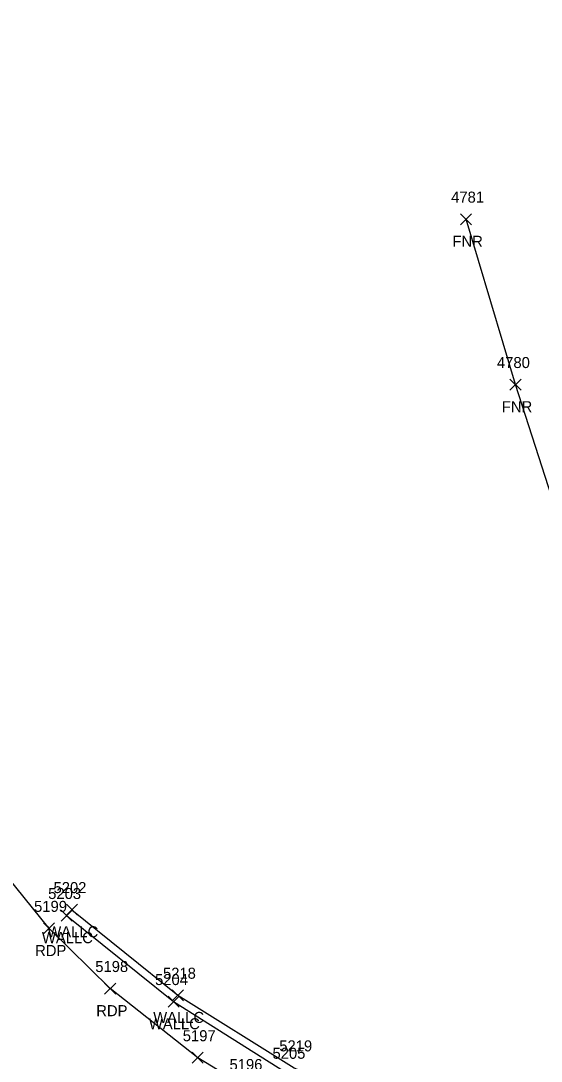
# Model space of a CAD drawing. Extents: x 1462668 to 1465147, y 550359 to 557351.
# Drawn here: x 1463977.1 to 1464071.2, y 554159.3 to 554347.7 of the extents above; entities that cross this region are included whole.
import ezdxf

# ---------------------------------------------------------------- set-up
doc = ezdxf.new("R2010")
doc.units = 0
for name, color, linetype in [('L_A', 7, 'Continuous'), ('L_I', 7, 'Continuous'), ('L_TIC', 7, 'Continuous'), ('LFNC', 7, 'Continuous'), ('LW', 7, 'Continuous'), ('P_A', 7, 'Continuous'), ('P_I', 7, 'Continuous'), ('P_TIC', 7, 'Continuous'), ('PET', 7, 'Continuous')]:
    doc.layers.add(name, color=color, linetype=linetype)

msp = doc.modelspace()

# ---------------------------------------------------------------- linework, layer by layer
at = {"layer": 'L_TIC'}
for points in [[(1464056.63, 554310.79), (1464058.63, 554312.79)], [(1464058.63, 554310.79), (1464056.63, 554312.79)], [(1464065.58, 554280.84), (1464067.58, 554282.84)], [(1464067.58, 554280.84), (1464065.58, 554282.84)], [(1463985.35, 554185.77), (1463987.35, 554187.77)], [(1463987.35, 554185.77), (1463985.35, 554187.77)], [(1463985.35, 554185.77), (1463987.35, 554187.77)], [(1463987.35, 554185.77), (1463985.35, 554187.77)], [(1463984.38, 554184.7), (1463986.38, 554186.7)], [(1463986.38, 554184.7), (1463984.38, 554186.7)], [(1464004.5, 554170.26), (1464006.5, 554172.26)], [(1464006.5, 554170.26), (1464004.5, 554172.26)], [(1464003.72, 554169.12), (1464005.72, 554171.12)], [(1464005.72, 554169.12), (1464003.72, 554171.12)]]:
    msp.add_lwpolyline(points, dxfattribs=at)
at = {"layer": 'LFNC'}
msp.add_lwpolyline([(1464115.65, 554143.51), (1464112.18, 554156.7), (1464102.13, 554162), (1464094.23, 554192.09), (1464085.59, 554222.34), (1464076.17, 554252.12), (1464066.58, 554281.84), (1464057.63, 554311.79)], dxfattribs=at)
at = {"layer": 'LW'}
for points in [[(1463986.35, 554186.77), (1463985.38, 554185.7), (1464004.72, 554170.12), (1464025.96, 554156.77), (1464048.32, 554146.39), (1464071.83, 554138.71), (1464086.38, 554136.42), (1464096.78, 554136.72), (1464115.44, 554139.06), (1464130.13, 554141.01), (1464129.53, 554144.68), (1464128.4, 554144.68), (1464128.55, 554142.26), (1464115.21, 554140.59), (1464096.92, 554138.09), (1464083.95, 554137.91)], [(1463986.35, 554186.77), (1464005.5, 554171.26), (1464026.55, 554158.11), (1464048.95, 554147.63), (1464072.23, 554140.2), (1464083.95, 554137.91)]]:
    msp.add_lwpolyline(points, dxfattribs=at)
at = {"layer": 'P_TIC'}
for points in [[(1463981.19, 554182.37), (1463983.19, 554184.37)], [(1463983.19, 554182.37), (1463981.19, 554184.37)], [(1463992.25, 554171.48), (1463994.25, 554173.48)], [(1463994.25, 554171.48), (1463992.25, 554173.48)], [(1464008.09, 554158.95), (1464010.09, 554160.95)], [(1464010.09, 554158.95), (1464008.09, 554160.95)]]:
    msp.add_lwpolyline(points, dxfattribs=at)
at = {"layer": 'PET'}
msp.add_lwpolyline([(1464017.6, 554154.73), (1464009.09, 554159.95), (1463993.25, 554172.48), (1463982.19, 554183.37), (1463966.85, 554202.36), (1463955.69, 554218.69), (1463934.33, 554251.79), (1463896.36, 554312.61), (1463853.25, 554382.4), (1463819.17, 554437.39), (1463777.78, 554503.43), (1463742.46, 554559.72), (1463695.97, 554634.39), (1463658.51, 554693.51), (1463637.95, 554725.61), (1463599.7, 554784.73), (1463551.78, 554857.89), (1463517.14, 554910.25)], dxfattribs=at)

# ---------------------------------------------------------------- texts
at = {"layer": 'L_A'}
for s, p in [('FNR', (1464055.17, 554306.79)), ('FNR', (1464064.12, 554276.84)), ('WALLC', (1463981.88, 554181.77)), ('WALLC', (1463981.88, 554181.77)), ('WALLC', (1463980.91, 554180.7)), ('WALLC', (1464001.04, 554166.26)), ('WALLC', (1464000.26, 554165.12))]:
    msp.add_text(s, height=2, dxfattribs=at).set_placement(p)
at = {"layer": 'L_I'}
for s, p in [('4781', (1464054.94, 554314.79)), ('4780', (1464063.23, 554284.84)), ('5202', (1463983.01, 554189.77)), ('5202', (1463983.01, 554189.77)), ('5203', (1463982.04, 554188.7)), ('5218', (1464002.81, 554174.26)), ('5204', (1464001.38, 554173.12)), ('5219', (1464023.85, 554161.11)), ('5205', (1464022.62, 554159.77))]:
    msp.add_text(s, height=2, dxfattribs=at).set_placement(p)
at = {"layer": 'P_A'}
for p in [(1463979.68, 554178.37), (1463990.74, 554167.48)]:
    msp.add_text('RDP', height=2, dxfattribs=at).set_placement(p)
at = {"layer": 'P_I'}
for s, p in [('5199', (1463979.49, 554186.37)), ('5198', (1463990.56, 554175.48)), ('5197', (1464006.39, 554162.95)), ('5196', (1464014.85, 554157.73))]:
    msp.add_text(s, height=2, dxfattribs=at).set_placement(p)

doc.saveas('drawing.dxf')
